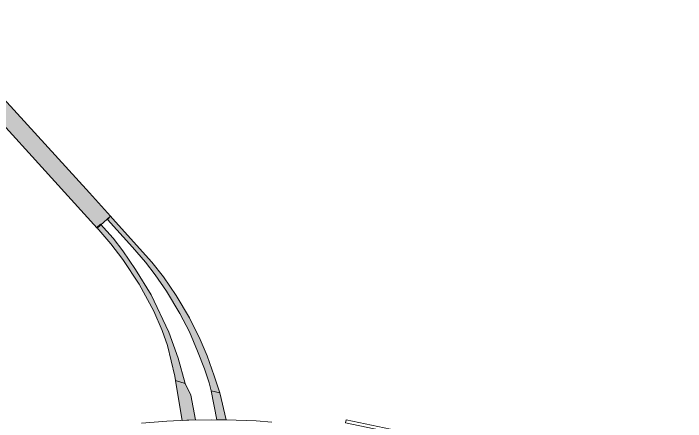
# Model space of a CAD drawing. Extents: x 2363427 to 2368559, y 6957299 to 6980140.
# Drawn here: x 2365689.7 to 2365770.8, y 6979857.4 to 6979906.7 of the extents above; entities that cross this region are included whole.
import ezdxf

# ---------------------------------------------------------------- set-up
doc = ezdxf.new("R2010")
doc.units = 0
doc.header["$LTSCALE"] = 5.6
doc.layers.add('12', color=7, linetype='Continuous', lineweight=13)
doc.layers.add('9', color=7, linetype='Continuous', lineweight=13)

msp = doc.modelspace()

# ---------------------------------------------------------------- hatches: boundary and pattern name
at = {"layer": '9'}
for points in [[(2365674.739, 6979911.514), (2365698.864, 6979885.029), (2365701.405, 6979882.212), (2365699.812, 6979880.78), (2365681.284, 6979901.135), (2365677.303, 6979905.712), (2365673.144, 6979910.336)], [(2365714.596, 6979860.886), (2365713.936, 6979862.958), (2365713.071, 6979865.363), (2365712.25, 6979867.349), (2365710.964, 6979869.944), (2365709.333, 6979872.636), (2365707.82, 6979874.885), (2365706.402, 6979876.668), (2365701.675, 6979881.953), (2365701.405, 6979882.212), (2365701.076, 6979881.817), (2365704.077, 6979878.481), (2365705.658, 6979876.653), (2365706.807, 6979875.152), (2365708.173, 6979873.16), (2365709.805, 6979870.492), (2365710.945, 6979868.246), (2365711.936, 6979865.933), (2365712.756, 6979863.785), (2365713.308, 6979862.128), (2365713.554, 6979861.154)], [(2365710.447, 6979862.038), (2365709.6, 6979865.072), (2365708.471, 6979868.221), (2365706.34, 6979872.744), (2365704.448, 6979875.799), (2365702.91, 6979878.032), (2365701.728, 6979879.579), (2365700.226, 6979881.258), (2365699.779, 6979880.861), (2365701.465, 6979878.866), (2365702.899, 6979877.009), (2365704.864, 6979874.021), (2365706.646, 6979870.763), (2365707.674, 6979868.434), (2365708.308, 6979866.62), (2365709.176, 6979862.93), (2365709.26, 6979862.409)], [(2365711.132, 6979860.613), (2365711.664, 6979857.631), (2365710.077, 6979857.581), (2365709.49, 6979860.899), (2365709.26, 6979862.409), (2365710.447, 6979862.038)], [(2365714.26, 6979857.651), (2365713.554, 6979861.154), (2365714.596, 6979860.886), (2365715.364, 6979857.635)]]:
    msp.add_hatch(color=256, dxfattribs=at).paths.add_polyline_path(points)

# ---------------------------------------------------------------- linework, layer by layer
at = {"layer": '12'}
msp.add_lwpolyline([(2365720.907, 6979857.369), (2365719.018, 6979857.513), (2365716.579, 6979857.59), (2365713.614, 6979857.623), (2365710.648, 6979857.606), (2365708.207, 6979857.486), (2365705.16, 6979857.249)], dxfattribs=at)
msp.add_lwpolyline([(2365818.018, 6979841.265), (2365815.852, 6979841.477), (2365812.092, 6979841.962), (2365807.827, 6979842.614), (2365771.149, 6979848.97), (2365771.155, 6979848.968), (2365729.86, 6979857.623), (2365729.797, 6979857.275), (2365771.081, 6979848.617), (2365795.011, 6979844.441), (2365807.764, 6979842.26), (2365809.707, 6979841.918), (2365812.995, 6979841.456), (2365815.093, 6979841.201), (2365816.217, 6979841.081), (2365817.22, 6979840.98), (2365817.849, 6979840.919), (2365817.982, 6979840.906)], close=True, dxfattribs=at)
at = {"layer": '9'}
for points in [[(2365674.739, 6979911.514), (2365698.864, 6979885.029), (2365701.405, 6979882.212), (2365699.812, 6979880.78), (2365681.284, 6979901.135), (2365677.303, 6979905.712), (2365673.144, 6979910.336)], [(2365714.596, 6979860.886), (2365713.936, 6979862.958), (2365713.071, 6979865.363), (2365712.25, 6979867.349), (2365710.964, 6979869.944), (2365709.333, 6979872.636), (2365707.82, 6979874.885), (2365706.402, 6979876.668), (2365701.675, 6979881.953), (2365701.405, 6979882.212), (2365701.076, 6979881.817), (2365704.077, 6979878.481), (2365705.658, 6979876.653), (2365706.807, 6979875.152), (2365708.173, 6979873.16), (2365709.805, 6979870.492), (2365710.945, 6979868.246), (2365711.936, 6979865.933), (2365712.756, 6979863.785), (2365713.308, 6979862.128), (2365713.554, 6979861.154)], [(2365710.447, 6979862.038), (2365709.6, 6979865.072), (2365708.471, 6979868.221), (2365706.34, 6979872.744), (2365704.448, 6979875.799), (2365702.91, 6979878.032), (2365701.728, 6979879.579), (2365700.226, 6979881.258), (2365699.779, 6979880.861), (2365701.465, 6979878.866), (2365702.899, 6979877.009), (2365704.864, 6979874.021), (2365706.646, 6979870.763), (2365707.674, 6979868.434), (2365708.308, 6979866.62), (2365709.176, 6979862.93), (2365709.26, 6979862.409)], [(2365711.132, 6979860.613), (2365711.664, 6979857.631), (2365710.077, 6979857.581), (2365709.49, 6979860.899), (2365709.26, 6979862.409), (2365710.447, 6979862.038)], [(2365714.26, 6979857.651), (2365713.554, 6979861.154), (2365714.596, 6979860.886), (2365715.364, 6979857.635)]]:
    msp.add_lwpolyline(points, close=True, dxfattribs=at)

doc.saveas('drawing.dxf')
